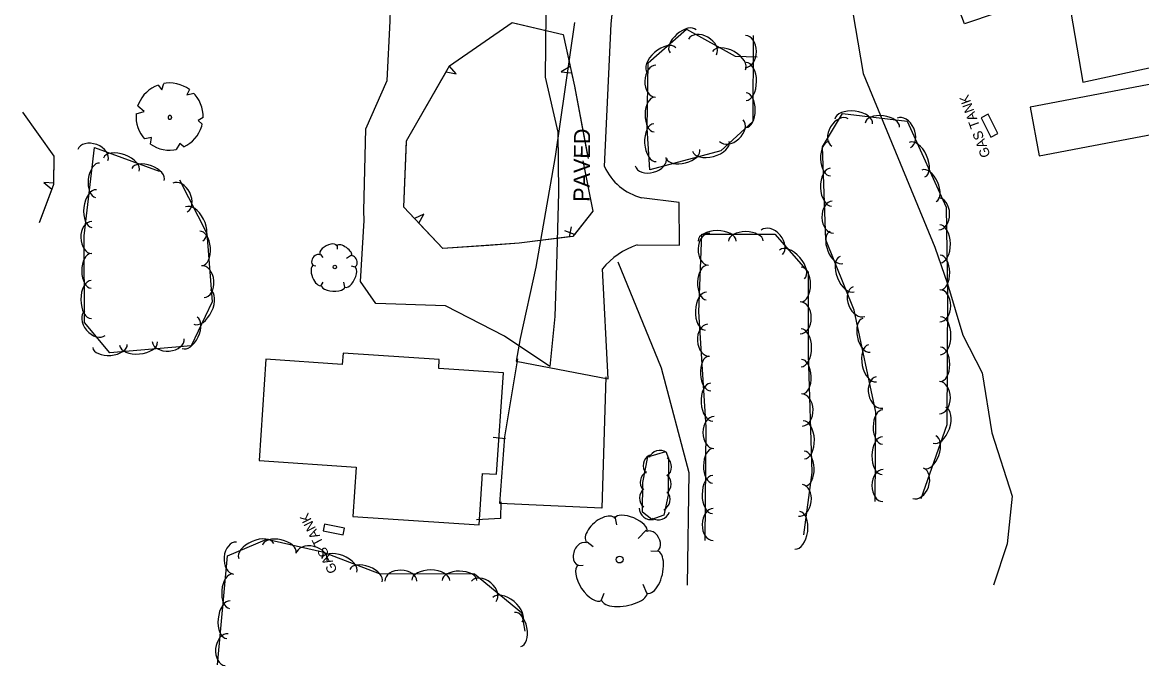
# Model space of a CAD drawing. Extents: x 954793 to 988390, y 1867850 to 1924428.
# Drawn here: x 960531.8 to 960878, y 1902725.2 to 1902924.1 of the extents above; entities that cross this region are included whole.
import ezdxf

# ---------------------------------------------------------------- set-up
doc = ezdxf.new("R2010")
doc.units = 0
for name, color, linetype in [('S_BUILDING', 7, 'Continuous'), ('S_MISC_STRUCTURES', 7, 'Continuous'), ('S_OBSCURES', 7, 'Continuous'), ('S_PARKING', 7, 'Continuous'), ('S_PARKING_ANNOT', 7, 'Continuous'), ('S_SIDEWALK', 7, 'Continuous'), ('S_STREAM', 7, 'Continuous'), ('S_TANK', 7, 'Continuous'), ('S_TANK_ANNOT', 7, 'Continuous'), ('S_TRAILS', 7, 'Continuous'), ('S_TREE', 7, 'Continuous')]:
    doc.layers.add(name, color=color, linetype=linetype)

msp = doc.modelspace()

# ---------------------------------------------------------------- linework, layer by layer
at = {"layer": 'S_BUILDING'}
for points in [[(960846.36, 1902882.84), (960926.01, 1902897.96), (960923.17, 1902912.95), (960843.51, 1902897.84)], [(960605.06, 1902788.57), (960635.04, 1902786.56), (960634.02, 1902771.34), (960673.13, 1902768.71), (960674.2, 1902784.62), (960678.51, 1902784.33), (960680.62, 1902815.76), (960660.6, 1902817.1), (960660.78, 1902819.79), (960631.02, 1902821.79), (960630.79, 1902818.31), (960607.17, 1902819.9)]]:
    msp.add_lwpolyline(points, close=True, dxfattribs=at)
at = {"layer": 'S_MISC_STRUCTURES'}
msp.add_lwpolyline([(960833.32, 1902927.02), (960823.29, 1902923.6), (960817.07, 1902939.85), (960828.62, 1902943.09), (960833.42, 1902927.04)], dxfattribs=at)
at = {"layer": 'S_OBSCURES'}
msp.add_lwpolyline([(960637.46, 1902865.81), (960637.74, 1902878.46), (960638.03, 1902891.1), (960644.62, 1902906.06), (960645.64, 1902924.48), (960645.7, 1902928.18), (960646.25, 1902929.62), (960661.88, 1902933.38), (960677.52, 1902937.14), (960693.74, 1902940.22), (960693.71, 1902926.79), (960693.56, 1902907.1), (960697.43, 1902890.07), (960697.71, 1902871.43), (960697.08, 1902849.03), (960696.57, 1902833.14), (960694.98, 1902817.62), (960680.91, 1902827), (960662.7, 1902836.43), (960641.11, 1902837.14), (960636.42, 1902843.99), (960637.59, 1902862.79)], close=True, dxfattribs=at)
at = {"layer": 'S_PARKING'}
for points in [[(960844.9, 1902986.56), (960847.56, 1902982.43), (960852.59, 1902961.88), (960852.48, 1902948.34), (960859.8, 1902905.55), (960885.16, 1902911.08), (960871.58, 1902958.4), (960869.17, 1902966.96), (960866.26, 1902978.61), (960865.08, 1902988.81), (960866.44, 1902993.7)], [(960711.88, 1902879.51), (960713.94, 1902923.63), (960715.19, 1902935.38)], [(960702.6, 1902924.06), (960696.6, 1902882.62), (960690.7, 1902848.36), (960685.84, 1902826.3), (960684.54, 1902819.33), (960713.07, 1902813.85), (960711.22, 1902847.87)], [(960721.97, 1902855.3), (960735.06, 1902855.19), (960734.99, 1902868.39), (960723.38, 1902869.82)], [(960712.25, 1902814.47), (960711.02, 1902773.85), (960679.51, 1902775.35), (960681.02, 1902795.91), (960685.12, 1902820.01)]]:
    msp.add_lwpolyline(points, dxfattribs=at)
msp.add_arc((960727.79, 1902886.73), 17.47, 204.4135, 255.3952, dxfattribs=at)
msp.add_ellipse((960729.13, 1902832.94), major_axis=(-17.51, -16.78), ratio=0.960969, start_param=4.273475, end_param=4.819808, dxfattribs=at)
at = {"layer": 'S_SIDEWALK'}
for points in [[(960677.5, 1902795.81), (960681.22, 1902795.44)], [(960679.83, 1902775.84), (960679.77, 1902770.7), (960672.3, 1902770.22)]]:
    msp.add_lwpolyline(points, dxfattribs=at)
at = {"layer": 'S_STREAM'}
msp.add_lwpolyline([(960773.91, 1902956.93), (960783.97, 1902943.12), (960787.87, 1902931.94), (960791.92, 1902908.29), (960814.05, 1902854.54), (960817.97, 1902843.21), (960822.68, 1902827.38), (960828.76, 1902815.68), (960831.74, 1902797.21), (960837.99, 1902777.54), (960836.45, 1902762.8), (960832.17, 1902750.04)], dxfattribs=at)
at = {"layer": 'S_TANK'}
for points in [[(960828.42, 1902894.59), (960831.39, 1902888.6), (960833.52, 1902889.66), (960830.54, 1902895.64)], [(960624.82, 1902766.86), (960631.08, 1902765.61), (960631.5, 1902767.69), (960625.24, 1902768.94)]]:
    msp.add_lwpolyline(points, close=True, dxfattribs=at)
at = {"layer": 'S_TRAILS'}
msp.add_lwpolyline([(960716.03, 1902850), (960729.37, 1902817.23), (960737.99, 1902784.9), (960737.43, 1902750.06)], dxfattribs=at)
at = {"layer": 'S_TREE'}
for p, q in [((960665.99, 1902908.13), (960663.9, 1902910.51)), ((960701.25, 1902910.38), (960698.52, 1902908.81)), ((960662.92, 1902908.81), (960665.99, 1902908.13)), ((960698.52, 1902908.81), (960701.67, 1902908.46)), ((960541.64, 1902874.37), (960538.5, 1902874.54)), ((960538.5, 1902874.54), (960540.95, 1902872.53)), ((960656, 1902864.75), (960653.12, 1902863.43)), ((960654.47, 1902862), (960656, 1902864.75)), ((960702.57, 1902858.51), (960699.64, 1902859.64)), ((960701.53, 1902860.86), (960700.91, 1902857.75)), ((960629.16, 1902855.26), (960629.17, 1902853.91)), ((960624, 1902852.31), (960624.8, 1902851.34)), ((960633.58, 1902852.06), (960632.08, 1902851.05)), ((960621.59, 1902848.95), (960622.59, 1902848.8)), ((960634.8, 1902848.36), (960633.6, 1902848.68)), ((960624.25, 1902842.76), (960624.89, 1902843.72)), ((960631.54, 1902842.24), (960631.29, 1902843.73)), ((960715.07, 1902771.25), (960715.64, 1902768.69)), ((960724.77, 1902767.02), (960722.34, 1902764.48)), ((960706.5, 1902763.5), (960708.43, 1902762.01)), ((960728.61, 1902760.51), (960726.2, 1902760.62)), ((960703.33, 1902756.14), (960705.3, 1902756.27)), ((960724.97, 1902747.56), (960723.88, 1902750.28)), ((960710.96, 1902745.52), (960711.77, 1902747.59))]:
    msp.add_line(p, q, dxfattribs=at)
for points in [[(960705.21, 1902881.21), (960708.3, 1902865.71), (960702.09, 1902857.91), (960685.5, 1902855.76), (960661.91, 1902854.14), (960649.79, 1902866.95), (960650.63, 1902887.43), (960663.97, 1902910.65), (960683.34, 1902924.04), (960699.07, 1902920.27), (960702.58, 1902904.3), (960706.83, 1902881.95)], [(960663.9, 1902910.51), (960663.97, 1902910.65), (960683.34, 1902924.04), (960684.61, 1902923.73)], [(960684.61, 1902923.73), (960699.07, 1902920.27), (960701.25, 1902910.38)], [(960757.87, 1902920), (960757.76, 1902893.39), (960747.9, 1902884.37), (960725.92, 1902878.44), (960725.13, 1902891.31), (960725.43, 1902911.59), (960737.26, 1902921.98), (960752.28, 1902913.59), (960759.15, 1902913.44)], [(960650.62, 1902887.09), (960650.63, 1902887.43), (960662.92, 1902908.81)], [(960701.67, 1902908.46), (960702.58, 1902904.3), (960706.45, 1902883.92)], [(960573.84, 1902904.7), (960572.83, 1902904.28), (960571.88, 1902903.76), (960570.99, 1902903.14), (960570.17, 1902902.43), (960569.42, 1902901.64), (960568.77, 1902900.77), (960568.21, 1902899.84), (960567.74, 1902898.86), (960567.47, 1902898.12)], [(960573.85, 1902904.67), (960574.95, 1902903.17)], [(960574.95, 1902903.17), (960575.57, 1902905.15)], [(960583.5, 1902903.3), (960582.59, 1902903.9), (960581.62, 1902904.39), (960580.61, 1902904.79), (960579.57, 1902905.08), (960578.49, 1902905.25), (960577.41, 1902905.32), (960576.33, 1902905.27), (960575.57, 1902905.16)], [(960583.51, 1902903.32), (960582.7, 1902901.62)], [(960582.7, 1902901.62), (960584.83, 1902902.18)], [(960587.72, 1902894.64), (960587.7, 1902895.73), (960587.56, 1902896.81), (960587.31, 1902897.87), (960586.95, 1902898.89), (960586.48, 1902899.87), (960585.92, 1902900.8), (960585.26, 1902901.66), (960584.8, 1902902.16)], [(960531.82, 1902896.3), (960541.52, 1902882.7), (960541.48, 1902874.4)], [(960531.82, 1902896.3), (960541.52, 1902882.7), (960541.48, 1902873.95), (960537.03, 1902862.09)], [(960566.97, 1902895.83), (960569.51, 1902896.49)], [(960567.01, 1902895.83), (960566.98, 1902894.75), (960567.05, 1902893.66), (960567.24, 1902892.6), (960567.54, 1902891.55), (960567.95, 1902890.54), (960568.46, 1902889.59), (960569.07, 1902888.69), (960569.62, 1902888.02)], [(960569.51, 1902896.49), (960567.51, 1902898.11)], [(960795.57, 1902775.9), (960795.81, 1902803.6), (960789.13, 1902835.06), (960780.4, 1902856.88), (960779.34, 1902885.59), (960785.52, 1902895.94), (960805.47, 1902893.5), (960817.6, 1902866.97), (960818.02, 1902839.85), (960817.83, 1902799.66), (960809.71, 1902776.71)], [(960577.77, 1902895.14), (960577.72, 1902895.18), (960577.67, 1902895.2), (960577.61, 1902895.22), (960577.55, 1902895.24), (960577.49, 1902895.24), (960577.43, 1902895.25), (960577.37, 1902895.24), (960577.32, 1902895.23), (960577.26, 1902895.22), (960577.2, 1902895.19), (960577.15, 1902895.17), (960577.1, 1902895.13), (960577.06, 1902895.1), (960577.01, 1902895.05), (960576.98, 1902895.01), (960576.95, 1902894.96), (960576.92, 1902894.9), (960576.9, 1902894.85), (960576.89, 1902894.79), (960576.88, 1902894.73), (960576.87, 1902894.67), (960576.88, 1902894.61), (960576.89, 1902894.55), (960576.9, 1902894.5), (960576.93, 1902894.44), (960576.96, 1902894.39), (960576.99, 1902894.34), (960577.03, 1902894.29), (960577.07, 1902894.25), (960577.12, 1902894.21), (960577.17, 1902894.18), (960577.22, 1902894.16), (960577.28, 1902894.14), (960577.33, 1902894.12), (960577.39, 1902894.11), (960577.45, 1902894.11), (960577.51, 1902894.12), (960577.57, 1902894.13), (960577.63, 1902894.14), (960577.68, 1902894.16), (960577.73, 1902894.19), (960577.78, 1902894.22), (960577.83, 1902894.26), (960577.87, 1902894.31), (960577.91, 1902894.35), (960577.94, 1902894.4), (960577.96, 1902894.46), (960577.98, 1902894.51), (960578, 1902894.57), (960578.01, 1902894.63), (960578.01, 1902894.69), (960578.01, 1902894.75), (960578, 1902894.8), (960577.98, 1902894.86), (960577.96, 1902894.92), (960577.93, 1902894.97), (960577.9, 1902895.02), (960577.86, 1902895.07), (960577.82, 1902895.11), (960577.77, 1902895.14)], [(960581.77, 1902885.55), (960582.72, 1902886.06), (960583.62, 1902886.67), (960584.45, 1902887.37), (960585.2, 1902888.15), (960585.87, 1902889.01), (960586.44, 1902889.94), (960586.92, 1902890.91), (960587.29, 1902891.94), (960587.45, 1902892.57)], [(960587.73, 1902894.64), (960586.15, 1902893.71)], [(960586.15, 1902893.71), (960587.46, 1902892.57)], [(960580.44, 1902875.41), (960588.87, 1902858.78), (960590.55, 1902837.62), (960584, 1902824.04), (960558.86, 1902821.86), (960551.05, 1902831.25), (960550.91, 1902858.02), (960554.16, 1902885.42), (960574.09, 1902878.01)], [(960571.79, 1902888.5), (960569.65, 1902888.05)], [(960571.42, 1902886.41), (960571.79, 1902888.5)], [(960571.42, 1902886.42), (960572.34, 1902885.85), (960573.32, 1902885.38), (960574.34, 1902885.01), (960575.4, 1902884.75), (960576.47, 1902884.6), (960577.56, 1902884.56), (960578.64, 1902884.64), (960579.4, 1902884.77)], [(960580.5, 1902886.66), (960579.4, 1902884.76)], [(960581.75, 1902885.58), (960580.5, 1902886.66)], [(960653.12, 1902863.43), (960649.79, 1902866.95), (960650.62, 1902887.09)], [(960706.45, 1902883.92), (960706.83, 1902881.95)], [(960705.21, 1902881.21), (960708.3, 1902865.71), (960702.57, 1902858.51)], [(960540.95, 1902872.53), (960537.03, 1902862.09)], [(960676.06, 1902855.11), (960661.91, 1902854.14), (960654.47, 1902862)], [(960700.91, 1902857.75), (960685.5, 1902855.76), (960676.06, 1902855.11)], [(960743.07, 1902763.87), (960743.37, 1902798.93), (960741.1, 1902834.61), (960742.02, 1902858.58), (960764.61, 1902858.6), (960774.85, 1902846.8), (960774.85, 1902821.43), (960776.02, 1902784.89), (960773.49, 1902765.59)], [(960731.66, 1902789.44), (960731.56, 1902777.92), (960730.2, 1902771.69), (960726.54, 1902770.41), (960723.66, 1902772.67), (960723.76, 1902781.79), (960725.31, 1902789.73), (960730.83, 1902791.35), (960731.71, 1902789.18)], [(960592.16, 1902725.41), (960595.28, 1902759.18), (960607.4, 1902764.29), (960624.7, 1902760.39), (960642.22, 1902753.71), (960671.67, 1902753.61), (960686.23, 1902741.65), (960687.29, 1902735.87)]]:
    msp.add_lwpolyline(points, dxfattribs=at)
for centre, radius in [((960628.46, 1902848.42), 0.549), ((960716.57, 1902757.99), 1.07)]:
    msp.add_circle(centre, radius, dxfattribs=at)
for centre, start, end in [((960729.04, 1902788.09), 55.5834, 157.1803), ((960727.5, 1902787.06), 118.1279, 219.7248), ((960728.98, 1902786.64), 308.7072, 50.3041), ((960726.56, 1902781.87), 118.1279, 219.7248), ((960728.86, 1902781.31), 308.7072, 50.3041), ((960726.37, 1902777.04), 128.61, 230.207), ((960728.55, 1902776.62), 296.8256, 38.4226), ((960726.27, 1902773.96), 180.9171, 282.514), ((960728.53, 1902773.89), 238.5146, 340.1115)]:
    msp.add_arc(centre, 3.64, start, end, dxfattribs=at)
for centre, major_axis, ratio, start_param, end_param in [((960736.18, 1902918.21), (-4.02, -3.53), 0.540699, 3.141593, 6.283185), ((960742.21, 1902916.49), (-4.33, 2.42), 0.685311, 3.141593, 6.283185), ((960755.47, 1902915.06), (0.02, 4.96), 0.685311, 3.141593, 6.283185), ((960729.52, 1902912.36), (-4.41, -3.87), 0.55008, 3.141593, 6.283185), ((960750.42, 1902912.2), (-5.12, 2.86), 0.55008, 3.141593, 6.283185), ((960727.73, 1902905.88), (-0.07, -4.95), 0.685311, 3.141593, 6.283185), ((960755.69, 1902905.8), (0.02, 5.87), 0.55008, 3.141593, 6.283185), ((960727.32, 1902895.58), (-0.08, -5.35), 0.540699, 3.141593, 6.283185), ((960755.65, 1902896.93), (0.02, 5.35), 0.540699, 3.141593, 6.283185), ((960789.01, 1902893.38), (-5.83, 0.71), 0.55008, 3.141593, 6.283185), ((960727.53, 1902886.88), (0.36, -5.86), 0.55008, 3.141593, 6.283185), ((960751.16, 1902890.58), (3.66, 3.34), 0.685311, 3.141593, 6.283185), ((960784.76, 1902890.02), (-2.54, -4.26), 0.685311, 3.141593, 6.283185), ((960797.82, 1902892.3), (-5.31, 0.65), 0.540699, 3.141593, 6.283185), ((960804.49, 1902889.92), (-2.06, 4.51), 0.685311, 3.141593, 6.283185), ((960553.64, 1902883.07), (-4.65, 1.73), 0.685311, 3.141593, 6.283185), ((960744.78, 1902885.73), (5.67, 1.53), 0.55008, 3.141593, 6.283185), ((960781.6, 1902881.94), (0.2, -5.34), 0.540699, 3.141593, 6.283185), ((960808.58, 1902881.61), (-2.44, 5.34), 0.55008, 3.141593, 6.283185), ((960562.41, 1902880.09), (-5.5, 2.04), 0.55008, 3.141593, 6.283185), ((960726.2, 1902880.98), (4.78, 1.29), 0.685311, 3.141593, 6.283185), ((960736.22, 1902883.42), (5.16, 1.39), 0.540699, 3.141593, 6.283185), ((960555.09, 1902875.27), (-0.63, -5.31), 0.540699, 3.141593, 6.283185), ((960570.72, 1902877), (-5.01, 1.86), 0.540699, 3.141593, 6.283185), ((960781.93, 1902873.08), (0.22, -5.86), 0.55008, 3.141593, 6.283185), ((960812.26, 1902873.54), (-2.22, 4.86), 0.540699, 3.141593, 6.283185), ((960580.56, 1902869.91), (-2.24, 4.42), 0.685311, 3.141593, 6.283185), ((960554.04, 1902866.46), (-0.69, -5.83), 0.55008, 3.141593, 6.283185), ((960782.53, 1902863.84), (0.18, -4.95), 0.685311, 3.141593, 6.283185), ((960815.25, 1902864.83), (-0.08, 4.95), 0.685311, 3.141593, 6.283185), ((960584.97, 1902861.77), (-2.65, 5.23), 0.55008, 3.141593, 6.283185), ((960553.29, 1902857.53), (0.03, -4.96), 0.685311, 3.141593, 6.283185), ((960763.65, 1902856.07), (-3.25, 3.74), 0.685311, 3.141593, 6.283185), ((960815.66, 1902855.58), (-0.09, 5.87), 0.55008, 3.141593, 6.283185), ((960587.11, 1902854.19), (-0.42, 5.33), 0.540699, 3.141593, 6.283185), ((960744.23, 1902853.93), (-0.19, -4.95), 0.685311, 3.141593, 6.283185), ((960746.72, 1902856.46), (-5.87, -0.01), 0.55008, 3.141593, 6.283185), ((960755.59, 1902856.47), (-5.35, -0.01), 0.540699, 3.141593, 6.283185), ((960783.64, 1902854.49), (1.99, -4.96), 0.540699, 3.141593, 6.283185), ((960626.52, 1902853.62), (2.62, 1.39), 0.529943, 0, 3.141593), ((960631.41, 1902853.46), (2.26, -1.58), 0.420543, 6.283185, 9.424777), ((960769.91, 1902849.25), (-3.85, 4.43), 0.55008, 3.141593, 6.283185), ((960553.08, 1902847.23), (0.03, -5.35), 0.540699, 3.141593, 6.283185), ((960622.83, 1902850.56), (-1.04, -1.6), 0.711534, 3.141592, 6.283185), ((960634.21, 1902850.19), (0.52, -1.65), 0.646762, 0, 3.141593), ((960786.94, 1902846.25), (2.18, -5.45), 0.55008, 3.141593, 6.283185), ((960815.8, 1902846.71), (-0.08, 5.35), 0.540699, 3.141593, 6.283185), ((960587.66, 1902843.9), (-0.39, 4.94), 0.685311, 3.141593, 6.283185), ((960623.07, 1902845.82), (1.23, -3.14), 0.482994, 3.141593, 6.283185), ((960633.13, 1902845.34), (-1.51, -3.13), 0.471018, 0, 3.141593), ((960743.57, 1902843.64), (-0.21, -5.34), 0.540699, 3.141593, 6.283185), ((960772.73, 1902843.02), (0, 5.35), 0.540699, 3.141593, 6.283185), ((960553.13, 1902838.36), (0.03, -5.87), 0.55008, 3.141593, 6.283185), ((960587.44, 1902836.05), (2.55, 5.29), 0.55008, 3.141593, 6.283185), ((960627.95, 1902842.48), (3.65, -0.18), 0.405113, 3.141593, 6.283186), ((960743.23, 1902834.78), (-0.23, -5.86), 0.55008, 3.141593, 6.283185), ((960790.62, 1902837.75), (1.84, -4.6), 0.685311, 3.141593, 6.283185), ((960815.62, 1902836.45), (0.02, 4.96), 0.685311, 3.141593, 6.283185), ((960772.46, 1902832.71), (0, 4.96), 0.685311, 3.141593, 6.283185), ((960554.26, 1902831.11), (3.17, -3.81), 0.685311, 3.141593, 6.283185), ((960583.59, 1902828.06), (2.32, 4.82), 0.540699, 3.141593, 6.283185), ((960744.05, 1902825.78), (0.31, -4.95), 0.685311, 3.141593, 6.283185), ((960792.94, 1902827.33), (1.11, -5.23), 0.540699, 3.141593, 6.283185), ((960815.84, 1902827.19), (0.03, 5.87), 0.55008, 3.141593, 6.283185), ((960772.72, 1902823.46), (0, 5.87), 0.55008, 3.141593, 6.283185), ((960558.93, 1902824), (5.33, 0.46), 0.540699, 3.141593, 6.283185), ((960567.76, 1902824.76), (5.85, 0.51), 0.55008, 3.141593, 6.283185), ((960576.96, 1902825.82), (4.94, 0.43), 0.685311, 3.141593, 6.283185), ((960794.78, 1902818.66), (1.22, -5.74), 0.55008, 3.141593, 6.283185), ((960815.8, 1902818.33), (0.03, 5.35), 0.540699, 3.141593, 6.283185), ((960744.45, 1902815.48), (0.34, -5.34), 0.540699, 3.141593, 6.283185), ((960772.95, 1902814.52), (-0.17, 5.34), 0.540699, 3.141593, 6.283185), ((960745.01, 1902806.63), (0.37, -5.86), 0.55008, 3.141593, 6.283185), ((960796.96, 1902809.65), (1.03, -4.85), 0.685311, 3.141593, 6.283185), ((960815.49, 1902808.03), (0.02, 4.96), 0.685311, 3.141593, 6.283185), ((960773.02, 1902804.22), (-0.16, 4.95), 0.685311, 3.141593, 6.283185), ((960745.74, 1902797.23), (-0.04, -4.96), 0.685311, 3.141593, 6.283185), ((960797.89, 1902798.96), (-0.05, -5.35), 0.540699, 3.141593, 6.283185), ((960815.53, 1902799.51), (1.96, 5.53), 0.55008, 3.141593, 6.283185), ((960773.57, 1902794.97), (-0.19, 5.87), 0.55008, 3.141593, 6.283185), ((960797.82, 1902790.1), (-0.05, -5.87), 0.55008, 3.141593, 6.283185), ((960812.57, 1902791.15), (1.78, 5.04), 0.540699, 3.141593, 6.283185), ((960745.39, 1902786.93), (-0.05, -5.35), 0.540699, 3.141593, 6.283185), ((960773.86, 1902786.11), (-0.17, 5.34), 0.540699, 3.141593, 6.283185), ((960798, 1902780.84), (-0.04, -4.96), 0.685311, 3.141593, 6.283185), ((960808.89, 1902781.53), (1.65, 4.67), 0.685311, 3.141593, 6.283185), ((960745.31, 1902778.06), (-0.05, -5.87), 0.55008, 3.141593, 6.283185), ((960772.49, 1902776.26), (0.64, 4.91), 0.685311, 3.141593, 6.283185), ((960710.74, 1902767.03), (4.39, 3.73), 0.529943, 0, 3.141593), ((960720.08, 1902768.76), (4.93, -2.06), 0.420543, 6.283185, 9.424777), ((960745.5, 1902768.8), (-0.04, -4.96), 0.685311, 3.141593, 6.283185), ((960771.54, 1902767.05), (0.76, 5.82), 0.55008, 3.141593, 6.283185), ((960604.15, 1902760.62), (-5.41, -2.28), 0.55008, 3.141593, 6.283185), ((960611.27, 1902761.25), (-5.21, 1.18), 0.540699, 3.141593, 6.283185), ((960726.74, 1902763.73), (1.66, -2.91), 0.646762, 0, 3.141593), ((960597.6, 1902758.44), (-0.46, -4.93), 0.685311, 3.141593, 6.283185), ((960621.26, 1902758.72), (-4.83, 1.09), 0.685311, 3.141593, 6.283185), ((960705.01, 1902759.71), (-1.31, -3.47), 0.711534, 3.141592, 6.283185), ((960726.7, 1902754.1), (-1.55, -6.55), 0.471018, 0, 3.141593), ((960629.8, 1902756.17), (-5.48, 2.09), 0.55008, 3.141593, 6.283185), ((960596.39, 1902748.2), (-0.49, -5.32), 0.540699, 3.141593, 6.283185), ((960638.09, 1902753.02), (-5, 1.9), 0.540699, 3.141593, 6.283185), ((960648.9, 1902751.31), (-4.96, 0.02), 0.685311, 3.141593, 6.283185), ((960658.16, 1902751.54), (-5.87, 0.02), 0.55008, 3.141593, 6.283185), ((960667.03, 1902751.51), (-5.35, 0.02), 0.540699, 3.141593, 6.283185), ((960707.43, 1902750.82), (3.63, -5.44), 0.482994, 3.141593, 6.283185), ((960674.54, 1902748.17), (-3.83, 3.15), 0.685311, 3.141593, 6.283185), ((960681.86, 1902742.5), (-4.53, 3.73), 0.55008, 3.141593, 6.283185), ((960718.07, 1902746.53), (6.99, 1.17), 0.405113, 3.141593, 6.283186), ((960595.58, 1902739.37), (-0.54, -5.84), 0.55008, 3.141593, 6.283185), ((960685.04, 1902736.4), (-0.97, 5.26), 0.540699, 3.141593, 6.283185), ((960594.99, 1902730.13), (-0.46, -4.93), 0.685311, 3.141593, 6.283185)]:
    msp.add_ellipse(centre, major_axis=major_axis, ratio=ratio, start_param=start_param, end_param=end_param, dxfattribs=at)

# ---------------------------------------------------------------- texts
at = {"layer": 'S_PARKING_ANNOT'}
msp.add_text('PAVED', height=5, rotation=89.5056, dxfattribs=at).set_placement((960707.28, 1902868.54))
at = {"layer": 'S_TANK_ANNOT'}
for rotation, p in [(109.9779, (960831.33, 1902882.89)), (117.1081, (960629.39, 1902754.58))]:
    msp.add_text('GAS TANK', height=3, rotation=rotation, dxfattribs=at).set_placement(p)

doc.saveas('drawing.dxf')
